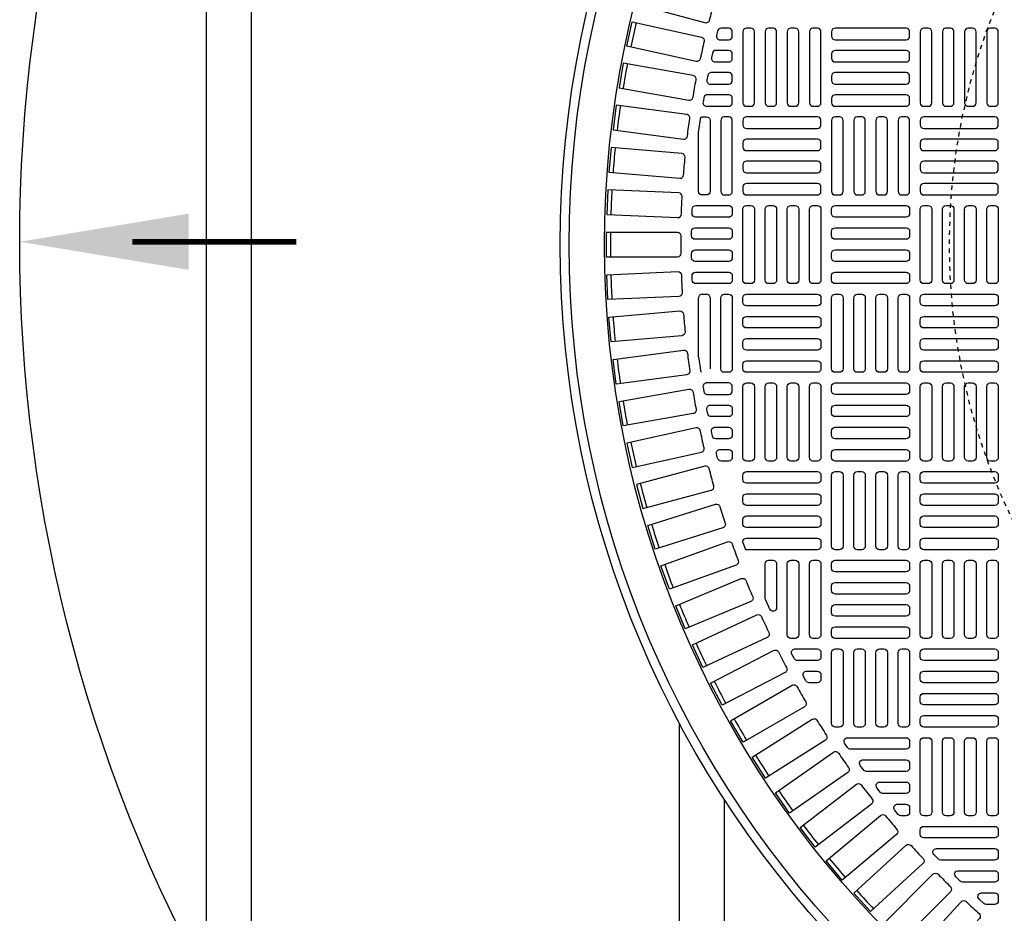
# Model space of a CAD drawing. Extents: x -169 to 6736, y -208 to 3022.
# Tile 417 of 656: x 1490 to 1512, y 1302 to 1322. Entities that reach past the tile are written whole.
import ezdxf

# ---------------------------------------------------------------- set-up
doc = ezdxf.new("R2010")
doc.units = 0
doc.header["$MEASUREMENT"] = 0
doc.linetypes.add('HIDDEN2', pattern=[0.28125, 0.1875, -0.09375])
doc.layers.get('DEFPOINTS').update_dxf_attribs({"linetype": 'CONTINUOUS'})
for name, color, linetype in [('TANK-MANHOLE-COVER-40', 2, 'CONTINUOUS'), ('TANK-MANHOLE-COVER-HATCH-40', 252, 'CONTINUOUS'), ('TANK-SLOPE', 3, 'CONTINUOUS'), ('TANK-UST-RIB', 7, 'CONTINUOUS')]:
    doc.layers.add(name, color=color, linetype=linetype)

msp = doc.modelspace()

# ---------------------------------------------------------------- linework, layer by layer
at = {"layer": 'DEFPOINTS', "color": 8, "linetype": 'HIDDEN2', "ltscale": 0.125}
msp.add_circle((1524.86566, 1317.01762), 14, dxfattribs=at)
msp.add_circle((1524.86566, 1317.01762), 14, dxfattribs=at)
msp.add_circle((1524.86566, 1317.01762), 14, dxfattribs=at)
msp.add_circle((1524.86566, 1317.01762), 14, dxfattribs=at)
at = {"layer": 'TANK-MANHOLE-COVER-40', "color": 4, "linetype": 'Continuous'}
msp.add_circle((1524.86489, 1317.01762), 22.63902, dxfattribs=at)
at = {"layer": 'TANK-MANHOLE-COVER-40', "color": 1, "linetype": 'Continuous'}
msp.add_circle((1524.86489, 1317.01762), 22.44094, dxfattribs=at)
at = {"layer": 'TANK-MANHOLE-COVER-40', "color": 2, "linetype": 'Continuous'}
msp.add_circle((1524.86489, 1317.01762), 21.65354, dxfattribs=at)
at = {"layer": 'TANK-MANHOLE-COVER-HATCH-40', "linetype": 'Continuous'}
for p, q in [((1505.29796, 1314.53013), (1505.34422, 1314.18999)), ((1506.28222, 1310.40427), (1506.33807, 1310.24937))]:
    msp.add_line(p, q, dxfattribs=at)
for points in [[(1505.53459, 1321.99417, -0.41709369), (1505.43795, 1321.93774), (1503.91588, 1322.34558), (1504.05853, 1322.87798), (1505.58061, 1322.47014, -0.41709369), (1505.63608, 1322.37296, 0.00491171), (1505.53459, 1321.99417)], [(1505.33591, 1321.14626, -0.41709369), (1505.24183, 1321.08567), (1503.70341, 1321.42673), (1503.82271, 1321.96485), (1505.36113, 1321.62379, -0.41709369), (1505.42079, 1321.52912, 0.00491171), (1505.33591, 1321.14626)], [(1505.17441, 1320.29049, -0.00491171), (1505.24251, 1320.67668, 0.41709369), (1505.17877, 1320.76866), (1503.62694, 1321.04229), (1503.53123, 1320.49948), (1505.08306, 1320.22585, 0.41709369), (1505.17441, 1320.29049)], [(1505.05039, 1319.42848, -0.00491171), (1505.10158, 1319.81728, 0.41709369), (1505.03389, 1319.90639), (1503.4716, 1320.11207), (1503.39966, 1319.56561), (1504.96195, 1319.35993, 0.41709369), (1505.05039, 1319.42848)], [(1504.96409, 1318.56189, -0.00491171), (1504.99827, 1318.95255, 0.41709369), (1504.92676, 1319.03863), (1503.35699, 1319.17597), (1503.30895, 1318.62688), (1504.87872, 1318.48954, 0.41709369), (1504.96409, 1318.56189)], [(1504.90523, 1316.82155, -0.41709369), (1504.82649, 1316.74203), (1503.25072, 1316.74203), (1503.25072, 1317.29321), (1504.82649, 1317.29321, -0.41709369), (1504.90523, 1317.2137, 0.00491171), (1504.90523, 1316.82155)], [(1504.96409, 1315.47336, 0.00491171), (1504.99827, 1315.08269, -0.41709369), (1504.92676, 1314.99662), (1503.35699, 1314.85928), (1503.30895, 1315.40837), (1504.87872, 1315.5457, -0.41709369), (1504.96409, 1315.47336)], [(1505.05039, 1314.60676, 0.00491171), (1505.10158, 1314.21797, -0.41709369), (1505.03389, 1314.12885), (1503.4716, 1313.92318), (1503.39966, 1314.46964), (1504.96195, 1314.67532, -0.41709369), (1505.05039, 1314.60676)], [(1505.17441, 1313.74476, 0.00491171), (1505.24251, 1313.35857, -0.41709369), (1505.17877, 1313.26659), (1503.62694, 1312.99296), (1503.53123, 1313.53577), (1505.08306, 1313.8094, -0.41709369), (1505.17441, 1313.74476)], [(1505.33591, 1312.88899, 0.41709369), (1505.24183, 1312.94958), (1503.70341, 1312.60852), (1503.82271, 1312.0704), (1505.36113, 1312.41146, 0.41709369), (1505.42079, 1312.50613, -0.00491171), (1505.33591, 1312.88899)], [(1505.53459, 1312.04108, 0.41709369), (1505.43795, 1312.0975), (1503.91588, 1311.68966), (1504.05853, 1311.15726), (1505.58061, 1311.5651, 0.41709369), (1505.63608, 1311.66229, -0.00491171), (1505.53459, 1312.04108)], [(1505.77006, 1311.20264, 0.00491171), (1505.88798, 1310.82863, -0.41709369), (1505.8368, 1310.72912), (1504.33396, 1310.25528), (1504.16822, 1310.78095), (1505.67106, 1311.2548, -0.41709369), (1505.77006, 1311.20264)], [(1506.04188, 1310.37527, 0.00491171), (1506.176, 1310.00676, -0.41709369), (1506.12921, 1309.90512), (1504.64847, 1309.36617), (1504.45996, 1309.88411), (1505.9407, 1310.42306, -0.41709369), (1506.04188, 1310.37527)], [(1506.28222, 1310.40427), (1506.28222, 1310.42314, -0.41421356), (1506.36096, 1310.50188), (1507.93576, 1310.50188, -0.41421356), (1508.0145, 1310.42314), (1508.0145, 1310.32471, -0.41421356), (1507.93576, 1310.24597), (1506.36096, 1310.24597, -0.07385003), (1506.33807, 1310.24937, -0.07385003)], [(1506.77434, 1309.15733), (1506.77434, 1309.93101), (1506.77434, 1309.93101, -0.41421356), (1506.85308, 1310.00975), (1506.95151, 1310.00975), (1506.95151, 1310.00975, -0.41421356), (1507.03025, 1309.93101), (1507.03025, 1308.95721, -0.80700564), (1506.87979, 1308.9247), (1506.78137, 1309.14183, -0.10680341), (1506.77434, 1309.17434)], [(1506.34953, 1309.56054, 0.00491171), (1506.4996, 1309.19824, -0.41709369), (1506.45729, 1309.09465), (1505.00147, 1308.49163), (1504.79054, 1309.00085), (1506.24636, 1309.60387, -0.41709369), (1506.34953, 1309.56054)], [(1506.69243, 1308.76001, 0.00491171), (1506.85816, 1308.4046, -0.41709369), (1506.8204, 1308.29926), (1505.39227, 1307.63331), (1505.15933, 1308.13285), (1506.58746, 1308.7988, -0.41709369), (1506.69243, 1308.76001)], [(1507.06991, 1307.9752, 0.00491171), (1507.25099, 1307.62735, -0.41709369), (1507.21787, 1307.52047), (1505.82014, 1306.79286), (1505.56563, 1307.28176), (1506.96336, 1308.00937, -0.41709369), (1507.06991, 1307.9752)], [(1507.48128, 1307.2076, 0.00491171), (1507.67735, 1306.86798, -0.41709369), (1507.64892, 1306.75975), (1506.28427, 1305.97187), (1506.00868, 1306.44921), (1507.37333, 1307.23709, -0.41709369), (1507.48128, 1307.2076)], [(1507.92573, 1306.45867, 0.00491171), (1508.13643, 1306.12793, -0.41709369), (1508.11275, 1306.01857), (1506.78376, 1305.17191), (1506.48761, 1305.63677), (1507.8166, 1306.48343, -0.41709369), (1507.92573, 1306.45867)], [(1508.40243, 1305.72985, 0.00491171), (1508.62736, 1305.40861, -0.41709369), (1508.60847, 1305.29832), (1507.31767, 1304.39449), (1507.00153, 1304.84599), (1508.29232, 1305.74982, -0.41709369), (1508.40243, 1305.72985)], [(1509.44887, 1304.338, 0.00491171), (1509.70094, 1304.03759, -0.41709369), (1509.69173, 1303.92607), (1508.48462, 1302.91319), (1508.13033, 1303.33542), (1509.33744, 1304.3483, -0.41709369), (1509.44887, 1304.338)], [(1510.61263, 1303.04266, 0.00491171), (1510.88993, 1302.76536, -0.41709369), (1510.89048, 1302.65346), (1509.77624, 1301.53922), (1509.38649, 1301.92897), (1510.50073, 1303.04321, -0.41709369), (1510.61263, 1303.04266)]]:
    msp.add_lwpolyline(points, format="xyb", dxfattribs=at)
for points in [[(1505.77206, 1321.56487), (1505.96726, 1321.56487), (1505.96726, 1321.56487, 0.41421356), (1506.046, 1321.64361), (1506.046, 1321.74203), (1506.046, 1321.74203, 0.41421356), (1505.96726, 1321.82077), (1505.79607, 1321.82077, 0.34573684), (1505.71958, 1321.7607), (1505.69556, 1321.66227, 0.48617467)], [(1505.65949, 1321.07274), (1505.96726, 1321.07274), (1505.96726, 1321.07274, 0.41421356), (1506.046, 1321.15148), (1506.046, 1321.24991), (1506.046, 1321.24991, 0.41421356), (1505.96726, 1321.32865), (1505.68085, 1321.32865, 0.35291937), (1505.6039, 1321.26661), (1505.58254, 1321.16818, 0.47828469)], [(1505.96726, 1320.58062, 0.41421356), (1506.046, 1320.65936), (1506.046, 1320.75778), (1506.046, 1320.75778, 0.41421356), (1505.96726, 1320.83652), (1505.57887, 1320.83652, 0.36009445), (1505.50152, 1320.77252), (1505.48277, 1320.67409, 0.47048611), (1505.56012, 1320.58062)], [(1505.47374, 1320.08849), (1505.96726, 1320.08849, 0.41421356), (1506.046, 1320.16723), (1506.046, 1320.26566), (1506.046, 1320.26566, 0.41421356), (1505.96726, 1320.3444), (1505.48991, 1320.3444, 0.36726762), (1505.41222, 1320.27843), (1505.39604, 1320.18, 0.46277143)], [(1505.34422, 1319.84526, -0.10672862), (1505.3767, 1319.85227), (1505.3767, 1319.85227), (1505.47513, 1319.85227, -0.41421356), (1505.55387, 1319.77353), (1505.55387, 1319.77353), (1505.55387, 1318.19873, -0.41421356), (1505.47513, 1318.11999), (1505.47513, 1318.11999), (1505.3767, 1318.11999, -0.41421356), (1505.29796, 1318.19873), (1505.29796, 1318.19873), (1505.29796, 1319.50512)], [(1505.96726, 1318.11999, 0.41421356), (1506.046, 1318.19873), (1506.046, 1319.77353, 0.41421356), (1505.96726, 1319.85227), (1505.86883, 1319.85227, 0.41421356), (1505.79009, 1319.77353), (1505.79009, 1318.19873, 0.41421356), (1505.86883, 1318.11999)], [(1503.28331, 1318.23575), (1503.25927, 1317.68509), (1504.83354, 1317.61636, 0.41709369), (1504.91567, 1317.69236, -0.00491171), (1504.93278, 1318.08414, 0.41709369), (1504.85758, 1318.16702)], [(1505.97881, 1317.88291), (1505.98262, 1317.88225), (1505.98639, 1317.88141), (1505.99011, 1317.88038), (1505.99378, 1317.87916), (1505.99739, 1317.87777), (1506.00092, 1317.87621), (1506.00437, 1317.87447), (1506.00774, 1317.87256), (1506.011, 1317.8705), (1506.01416, 1317.86827), (1506.01721, 1317.86589), (1506.02013, 1317.86337), (1506.02293, 1317.8607), (1506.0256, 1317.8579), (1506.02812, 1317.85498), (1506.0305, 1317.85193), (1506.03273, 1317.84877), (1506.03479, 1317.84551), (1506.0367, 1317.84214), (1506.03844, 1317.83869), (1506.04, 1317.83516), (1506.04139, 1317.83155), (1506.04261, 1317.82788), (1506.04364, 1317.82416), (1506.04448, 1317.82039), (1506.04514, 1317.81658), (1506.04562, 1317.81274), (1506.0459, 1317.80889), (1506.046, 1317.80503), (1506.046, 1317.7066), (1506.0459, 1317.70274), (1506.04562, 1317.69888), (1506.04514, 1317.69505), (1506.04448, 1317.69124), (1506.04364, 1317.68747), (1506.04261, 1317.68374), (1506.04139, 1317.68007), (1506.04, 1317.67647), (1506.03844, 1317.67293), (1506.0367, 1317.66948), (1506.03479, 1317.66612), (1506.03273, 1317.66285), (1506.0305, 1317.6597), (1506.02812, 1317.65665), (1506.0256, 1317.65372), (1506.02293, 1317.65092), (1506.02013, 1317.64826), (1506.01721, 1317.64573), (1506.01416, 1317.64336), (1506.011, 1317.64113), (1506.00774, 1317.63906), (1506.00437, 1317.63716), (1506.00092, 1317.63542), (1505.99739, 1317.63385), (1505.99378, 1317.63246), (1505.99011, 1317.63125), (1505.98639, 1317.63022), (1505.98262, 1317.62937), (1505.97881, 1317.62871), (1505.97497, 1317.62824), (1505.97112, 1317.62796), (1505.96726, 1317.62786), (1505.23167, 1317.62786, -0.42522092), (1505.15299, 1317.70955), (1505.15667, 1317.80797, -0.40329122), (1505.23536, 1317.88377), (1505.96726, 1317.88377), (1505.97112, 1317.88367), (1505.97497, 1317.88339)], [(1505.21943, 1317.13573, -0.41977873), (1505.1407, 1317.21597), (1505.14257, 1317.31439, -0.40867021), (1505.22129, 1317.39164), (1505.96726, 1317.39164), (1505.96726, 1317.39164, -0.41421356), (1506.046, 1317.3129), (1506.046, 1317.21447), (1506.046, 1317.21447, -0.41421356), (1505.96726, 1317.13573)], [(1505.22057, 1316.89951), (1505.96726, 1316.89951, -0.41421356), (1506.046, 1316.82077), (1506.046, 1316.72235, -0.41421356), (1505.96726, 1316.64361), (1505.22179, 1316.64361, -0.41056424), (1505.14306, 1316.72137), (1505.14183, 1316.81979, -0.20053403), (1505.16454, 1316.8761, -0.20053403)], [(1503.28331, 1315.7995), (1503.25927, 1316.35016), (1504.83354, 1316.41889, -0.41709369), (1504.91567, 1316.34289, 0.00491171), (1504.93278, 1315.95111, -0.41709369), (1504.85758, 1315.86823)], [(1505.23167, 1316.40739), (1505.96726, 1316.40739, -0.41421356), (1506.046, 1316.32865), (1506.046, 1316.23022, -0.41421356), (1505.96726, 1316.15148), (1505.23536, 1316.15148, -0.40329122), (1505.15667, 1316.22728), (1505.15299, 1316.3257, -0.20378141), (1505.17496, 1316.38327, -0.20378141)], [(1505.96726, 1315.91526, -0.41421356), (1506.046, 1315.83652), (1506.046, 1314.26172, -0.41421356), (1505.96726, 1314.18298), (1505.86883, 1314.18298, -0.41421356), (1505.79009, 1314.26172), (1505.79009, 1315.83652, -0.41421356), (1505.86883, 1315.91526)], [(1506.046, 1313.76959), (1506.046, 1313.76959), (1506.046, 1313.86802, 0.41421356), (1505.96726, 1313.94676), (1505.47374, 1313.94676, 0.46277143), (1505.39604, 1313.85525), (1505.41222, 1313.75682, 0.36726762), (1505.48991, 1313.69085), (1505.96726, 1313.69085, 0.41421356)], [(1505.96726, 1313.19873), (1505.57887, 1313.19873, -0.36009445), (1505.50152, 1313.26273), (1505.48277, 1313.36116, -0.47048611), (1505.56012, 1313.45463), (1505.96726, 1313.45463, -0.41421356), (1506.046, 1313.37589), (1506.046, 1313.27747), (1506.046, 1313.27747, -0.41421356)], [(1505.96726, 1312.7066), (1505.68085, 1312.7066, -0.35291937), (1505.6039, 1312.76864), (1505.58254, 1312.86707, -0.47828469), (1505.65949, 1312.96251), (1505.96726, 1312.96251), (1505.96726, 1312.96251, -0.41421356), (1506.046, 1312.88377), (1506.046, 1312.78534), (1506.046, 1312.78534, -0.41421356)], [(1505.96726, 1312.21447), (1505.79607, 1312.21447, -0.34573684), (1505.71958, 1312.27455), (1505.69556, 1312.37298, -0.48617467), (1505.77206, 1312.47038), (1505.96726, 1312.47038), (1505.96726, 1312.47038, -0.41421356), (1506.046, 1312.39164), (1506.046, 1312.29321), (1506.046, 1312.29321, -0.41421356)], [(1506.28222, 1311.89951, -0.41421356), (1506.36096, 1311.97825), (1507.93576, 1311.97825, -0.41421356), (1508.0145, 1311.89951), (1508.0145, 1311.80109, -0.41421356), (1507.93576, 1311.72235), (1506.36096, 1311.72235, -0.41421356), (1506.28222, 1311.80109)], [(1506.28222, 1311.40739, -0.41421356), (1506.36096, 1311.48613), (1507.93576, 1311.48613, -0.41421356), (1508.0145, 1311.40739), (1508.0145, 1311.30896, -0.41421356), (1507.93576, 1311.23022), (1506.36096, 1311.23022, -0.41421356), (1506.28222, 1311.30896)], [(1506.28222, 1310.91526, -0.41421356), (1506.36096, 1310.994), (1507.93576, 1310.994, -0.41421356), (1508.0145, 1310.91526), (1508.0145, 1310.81684, -0.41421356), (1507.93576, 1310.7381), (1506.36096, 1310.7381, -0.41421356), (1506.28222, 1310.81684)], [(1507.44363, 1310.00975, -0.41421356), (1507.52237, 1309.93101), (1507.52237, 1308.35621, -0.41421356), (1507.44363, 1308.27747), (1507.34521, 1308.27747, -0.41421356), (1507.26647, 1308.35621), (1507.26647, 1309.93101, -0.41421356), (1507.34521, 1310.00975)], [(1507.93576, 1310.00975, -0.41421356), (1508.0145, 1309.93101), (1508.0145, 1308.35621, -0.41421356), (1507.93576, 1308.27747), (1507.83733, 1308.27747, -0.41421356), (1507.75859, 1308.35621), (1507.75859, 1309.93101, -0.41421356), (1507.83733, 1310.00975)], [(1507.93576, 1307.78534), (1507.49459, 1307.78534, -0.26794919), (1507.4264, 1307.82471), (1507.36957, 1307.92314, -0.57735027), (1507.43776, 1308.04125), (1507.93576, 1308.04125), (1507.93576, 1308.04125, -0.41421356), (1508.0145, 1307.96251), (1508.0145, 1307.86408), (1508.0145, 1307.86408, -0.41421356)], [(1507.93576, 1307.29321), (1507.75051, 1307.29321, -0.27209959), (1507.68172, 1307.33364), (1507.62691, 1307.43207, -0.57220395), (1507.6957, 1307.54912), (1507.93576, 1307.54912), (1507.93576, 1307.54912, -0.41421356), (1508.0145, 1307.47038), (1508.0145, 1307.37195), (1508.0145, 1307.37195, -0.41421356)], [(1509.90426, 1305.81684), (1508.67103, 1305.81684, -0.24862232), (1508.60587, 1305.85137), (1508.5391, 1305.9498, -0.60176538), (1508.60426, 1306.07274), (1509.90426, 1306.07274), (1509.90426, 1306.07274, -0.41421356), (1509.983, 1305.994), (1509.983, 1305.89558), (1509.983, 1305.89558, -0.41421356)], [(1509.90426, 1305.32471), (1509.02026, 1305.32471, -0.24054885), (1508.95648, 1305.35728), (1508.88524, 1305.45571, -0.61218964), (1508.94902, 1305.58062), (1509.90426, 1305.58062), (1509.90426, 1305.58062, -0.41421356), (1509.983, 1305.50188), (1509.983, 1305.40345), (1509.983, 1305.40345, -0.41421356)], [(1509.90426, 1304.83258), (1509.39302, 1304.83258, -0.23232365), (1509.3307, 1304.86319), (1509.25468, 1304.96162, -0.62295027), (1509.31699, 1305.08849), (1509.90426, 1305.08849), (1509.90426, 1305.08849, -0.41421356), (1509.983, 1305.00975), (1509.983, 1304.91132), (1509.983, 1304.91132, -0.41421356)], [(1508.91009, 1305.023, 0.00491946), (1509.14919, 1304.71139, -0.41709369), (1509.13513, 1304.60038), (1507.88499, 1303.64111), (1507.54945, 1304.07839), (1508.80008, 1305.03804, -0.41710279)], [(1509.983, 1304.51762), (1509.983, 1304.4192), (1509.983, 1304.4192, -0.41421356), (1509.90426, 1304.34046), (1509.79104, 1304.34046, -0.2239262), (1509.73029, 1304.3691), (1509.64912, 1304.46753, -0.63408546), (1509.70986, 1304.59636), (1509.90426, 1304.59636), (1509.90426, 1304.59636, -0.41421356)], [(1511.87277, 1303.84833), (1510.29796, 1303.84833, -0.41421356), (1510.21922, 1303.92707), (1510.21922, 1304.0255, -0.41421356), (1510.29796, 1304.10424), (1511.87277, 1304.10424, -0.41421356), (1511.95151, 1304.0255), (1511.95151, 1303.92707, -0.41421356)], [(1510.27722, 1303.27669), (1509.11544, 1302.21211), (1508.74307, 1302.61849), (1509.90485, 1303.68306, -0.41709369), (1510.01662, 1303.67763, 0.00491171), (1510.28155, 1303.38851, -0.41709369)], [(1511.87277, 1303.35621), (1510.6715, 1303.35621, -0.20651443), (1510.61422, 1303.38092), (1510.52138, 1303.47934, -0.6576677), (1510.57866, 1303.61211), (1511.87277, 1303.61211), (1511.87277, 1303.61211, -0.41421356), (1511.95151, 1303.53337), (1511.95151, 1303.43495), (1511.95151, 1303.43495, -0.41421356)], [(1511.87277, 1302.86408), (1511.15936, 1302.86408, -0.19743793), (1511.104, 1302.88683), (1511.00445, 1302.98525, -0.67023271), (1511.05981, 1303.11999), (1511.87277, 1303.11999), (1511.87277, 1303.11999, -0.41421356), (1511.95151, 1303.04125), (1511.95151, 1302.94282), (1511.95151, 1302.94282, -0.41421356)], [(1511.53033, 1302.05758), (1510.46576, 1300.8958), (1510.05938, 1301.26817), (1511.12396, 1302.42995, -0.41709369), (1511.23578, 1302.43428, 0.00491171), (1511.5249, 1302.16935, -0.41709369)], [(1511.87277, 1302.37195), (1511.6836, 1302.37195, -0.1880618), (1511.6303, 1302.39274), (1511.52328, 1302.49116, -0.68341411), (1511.57658, 1302.62786), (1511.87277, 1302.62786), (1511.87277, 1302.62786, -0.41421356), (1511.95151, 1302.54912), (1511.95151, 1302.45069), (1511.95151, 1302.45069, -0.41421356)]]:
    msp.add_lwpolyline(points, format="xyb", close=True, dxfattribs=at)
at = {"layer": 'TANK-MANHOLE-COVER-HATCH-40', "linetype": 'Continuous', "flags": 128}
for points in [[(1506.45938, 1320.08849, 0.41421356), (1506.53812, 1320.16723), (1506.53812, 1321.74203, 0.41421356), (1506.45938, 1321.82077), (1506.36096, 1321.82077, 0.41421356), (1506.28222, 1321.74203), (1506.28222, 1320.16723, 0.41421356), (1506.36096, 1320.08849)], [(1506.95151, 1320.08849, 0.41421356), (1507.03025, 1320.16723), (1507.03025, 1321.74203, 0.41421356), (1506.95151, 1321.82077), (1506.85308, 1321.82077, 0.41421356), (1506.77434, 1321.74203), (1506.77434, 1320.16723, 0.41421356), (1506.85308, 1320.08849)], [(1507.44363, 1320.08849, 0.41421356), (1507.52237, 1320.16723), (1507.52237, 1321.74203, 0.41421356), (1507.44363, 1321.82077), (1507.34521, 1321.82077, 0.41421356), (1507.26647, 1321.74203), (1507.26647, 1320.16723, 0.41421356), (1507.34521, 1320.08849)], [(1507.93576, 1320.08849, 0.41421356), (1508.0145, 1320.16723), (1508.0145, 1321.74203, 0.41421356), (1507.93576, 1321.82077), (1507.83733, 1321.82077, 0.41421356), (1507.75859, 1321.74203), (1507.75859, 1320.16723, 0.41421356), (1507.83733, 1320.08849)], [(1509.983, 1321.74203, 0.41421356), (1509.90426, 1321.82077), (1508.32946, 1321.82077, 0.41421356), (1508.25072, 1321.74203), (1508.25072, 1321.64361, 0.41421356), (1508.32946, 1321.56487), (1509.90426, 1321.56487, 0.41421356), (1509.983, 1321.64361)], [(1510.39639, 1320.08849, 0.41421356), (1510.47513, 1320.16723), (1510.47513, 1321.74203, 0.41421356), (1510.39639, 1321.82077), (1510.29796, 1321.82077, 0.41421356), (1510.21922, 1321.74203), (1510.21922, 1320.16723, 0.41421356), (1510.29796, 1320.08849)], [(1510.88852, 1320.08849, 0.41421356), (1510.96726, 1320.16723), (1510.96726, 1321.74203, 0.41421356), (1510.88852, 1321.82077), (1510.79009, 1321.82077, 0.41421356), (1510.71135, 1321.74203), (1510.71135, 1320.16723, 0.41421356), (1510.79009, 1320.08849)], [(1511.38064, 1320.08849, 0.41421356), (1511.45938, 1320.16723), (1511.45938, 1321.74203, 0.41421356), (1511.38064, 1321.82077), (1511.28222, 1321.82077, 0.41421356), (1511.20348, 1321.74203), (1511.20348, 1320.16723, 0.41421356), (1511.28222, 1320.08849)], [(1511.87277, 1320.08849, 0.41421356), (1511.95151, 1320.16723), (1511.95151, 1321.74203, 0.41421356), (1511.87277, 1321.82077), (1511.77434, 1321.82077, 0.41421356), (1511.6956, 1321.74203), (1511.6956, 1320.16723, 0.41421356), (1511.77434, 1320.08849)], [(1509.983, 1321.24991, 0.41421356), (1509.90426, 1321.32865), (1508.32946, 1321.32865, 0.41421356), (1508.25072, 1321.24991), (1508.25072, 1321.15148, 0.41421356), (1508.32946, 1321.07274), (1509.90426, 1321.07274, 0.41421356), (1509.983, 1321.15148)], [(1509.983, 1320.75778, 0.41421356), (1509.90426, 1320.83652), (1508.32946, 1320.83652, 0.41421356), (1508.25072, 1320.75778), (1508.25072, 1320.65936, 0.41421356), (1508.32946, 1320.58062), (1509.90426, 1320.58062, 0.41421356), (1509.983, 1320.65936)], [(1509.983, 1320.26566, 0.41421356), (1509.90426, 1320.3444), (1508.32946, 1320.3444, 0.41421356), (1508.25072, 1320.26566), (1508.25072, 1320.16723, 0.41421356), (1508.32946, 1320.08849), (1509.90426, 1320.08849, 0.41421356), (1509.983, 1320.16723)], [(1506.28222, 1319.6751, 0.41421356), (1506.36096, 1319.59636), (1507.93576, 1319.59636, 0.41421356), (1508.0145, 1319.6751), (1508.0145, 1319.77353, 0.41421356), (1507.93576, 1319.85227), (1506.36096, 1319.85227, 0.41421356), (1506.28222, 1319.77353)], [(1508.42789, 1318.11999, 0.41421356), (1508.50663, 1318.19873), (1508.50663, 1319.77353, 0.41421356), (1508.42789, 1319.85227), (1508.32946, 1319.85227, 0.41421356), (1508.25072, 1319.77353), (1508.25072, 1318.19873, 0.41421356), (1508.32946, 1318.11999)], [(1508.92001, 1318.11999, 0.41421356), (1508.99875, 1318.19873), (1508.99875, 1319.77353, 0.41421356), (1508.92001, 1319.85227), (1508.82159, 1319.85227, 0.41421356), (1508.74285, 1319.77353), (1508.74285, 1318.19873, 0.41421356), (1508.82159, 1318.11999)], [(1509.41214, 1318.11999, 0.41421356), (1509.49088, 1318.19873), (1509.49088, 1319.77353, 0.41421356), (1509.41214, 1319.85227), (1509.31371, 1319.85227, 0.41421356), (1509.23497, 1319.77353), (1509.23497, 1318.19873, 0.41421356), (1509.31371, 1318.11999)], [(1509.90426, 1318.11999, 0.41421356), (1509.983, 1318.19873), (1509.983, 1319.77353, 0.41421356), (1509.90426, 1319.85227), (1509.80584, 1319.85227, 0.41421356), (1509.7271, 1319.77353), (1509.7271, 1318.19873, 0.41421356), (1509.80584, 1318.11999)], [(1510.21922, 1319.6751, 0.41421356), (1510.29796, 1319.59636), (1511.87277, 1319.59636, 0.41421356), (1511.95151, 1319.6751), (1511.95151, 1319.77353, 0.41421356), (1511.87277, 1319.85227), (1510.29796, 1319.85227, 0.41421356), (1510.21922, 1319.77353)], [(1506.28222, 1319.18298, 0.41421356), (1506.36096, 1319.10424), (1507.93576, 1319.10424, 0.41421356), (1508.0145, 1319.18298), (1508.0145, 1319.2814, 0.41421356), (1507.93576, 1319.36014), (1506.36096, 1319.36014, 0.41421356), (1506.28222, 1319.2814)], [(1510.21922, 1319.18298, 0.41421356), (1510.29796, 1319.10424), (1511.87277, 1319.10424, 0.41421356), (1511.95151, 1319.18298), (1511.95151, 1319.2814, 0.41421356), (1511.87277, 1319.36014), (1510.29796, 1319.36014, 0.41421356), (1510.21922, 1319.2814)], [(1506.28222, 1318.69085, 0.41421356), (1506.36096, 1318.61211), (1507.93576, 1318.61211, 0.41421356), (1508.0145, 1318.69085), (1508.0145, 1318.78928, 0.41421356), (1507.93576, 1318.86802), (1506.36096, 1318.86802, 0.41421356), (1506.28222, 1318.78928)], [(1510.21922, 1318.69085, 0.41421356), (1510.29796, 1318.61211), (1511.87277, 1318.61211, 0.41421356), (1511.95151, 1318.69085), (1511.95151, 1318.78928, 0.41421356), (1511.87277, 1318.86802), (1510.29796, 1318.86802, 0.41421356), (1510.21922, 1318.78928)], [(1506.28222, 1318.19873, 0.41421356), (1506.36096, 1318.11999), (1507.93576, 1318.11999, 0.41421356), (1508.0145, 1318.19873), (1508.0145, 1318.29715, 0.41421356), (1507.93576, 1318.37589), (1506.36096, 1318.37589, 0.41421356), (1506.28222, 1318.29715)], [(1510.21922, 1318.19873, 0.41421356), (1510.29796, 1318.11999), (1511.87277, 1318.11999, 0.41421356), (1511.95151, 1318.19873), (1511.95151, 1318.29715, 0.41421356), (1511.87277, 1318.37589), (1510.29796, 1318.37589, 0.41421356), (1510.21922, 1318.29715)], [(1506.45938, 1317.88377, -0.41421356), (1506.53812, 1317.80503), (1506.53812, 1316.23022, -0.41421356), (1506.45938, 1316.15148), (1506.36096, 1316.15148, -0.41421356), (1506.28222, 1316.23022), (1506.28222, 1317.80503, -0.41421356), (1506.36096, 1317.88377)], [(1506.95151, 1317.88377, -0.41421356), (1507.03025, 1317.80503), (1507.03025, 1316.23022, -0.41421356), (1506.95151, 1316.15148), (1506.85308, 1316.15148, -0.41421356), (1506.77434, 1316.23022), (1506.77434, 1317.80503, -0.41421356), (1506.85308, 1317.88377)], [(1507.44363, 1317.88377, -0.41421356), (1507.52237, 1317.80503), (1507.52237, 1316.23022, -0.41421356), (1507.44363, 1316.15148), (1507.34521, 1316.15148, -0.41421356), (1507.26647, 1316.23022), (1507.26647, 1317.80503, -0.41421356), (1507.34521, 1317.88377)], [(1507.93576, 1317.88377, -0.41421356), (1508.0145, 1317.80503), (1508.0145, 1316.23022, -0.41421356), (1507.93576, 1316.15148), (1507.83733, 1316.15148, -0.41421356), (1507.75859, 1316.23022), (1507.75859, 1317.80503, -0.41421356), (1507.83733, 1317.88377)], [(1509.983, 1317.7066, -0.41421356), (1509.90426, 1317.62786), (1508.32946, 1317.62786, -0.41421356), (1508.25072, 1317.7066), (1508.25072, 1317.80503, -0.41421356), (1508.32946, 1317.88377), (1509.90426, 1317.88377, -0.41421356), (1509.983, 1317.80503)], [(1510.39639, 1317.88377, -0.41421356), (1510.47513, 1317.80503), (1510.47513, 1316.23022, -0.41421356), (1510.39639, 1316.15148), (1510.29796, 1316.15148, -0.41421356), (1510.21922, 1316.23022), (1510.21922, 1317.80503, -0.41421356), (1510.29796, 1317.88377)], [(1510.88852, 1317.88377, -0.41421356), (1510.96726, 1317.80503), (1510.96726, 1316.23022, -0.41421356), (1510.88852, 1316.15148), (1510.79009, 1316.15148, -0.41421356), (1510.71135, 1316.23022), (1510.71135, 1317.80503, -0.41421356), (1510.79009, 1317.88377)], [(1511.38064, 1317.88377, -0.41421356), (1511.45938, 1317.80503), (1511.45938, 1316.23022, -0.41421356), (1511.38064, 1316.15148), (1511.28222, 1316.15148, -0.41421356), (1511.20348, 1316.23022), (1511.20348, 1317.80503, -0.41421356), (1511.28222, 1317.88377)], [(1511.87277, 1317.88377, -0.41421356), (1511.95151, 1317.80503), (1511.95151, 1316.23022, -0.41421356), (1511.87277, 1316.15148), (1511.77434, 1316.15148, -0.41421356), (1511.6956, 1316.23022), (1511.6956, 1317.80503, -0.41421356), (1511.77434, 1317.88377)], [(1509.983, 1317.21447, -0.41421356), (1509.90426, 1317.13573), (1508.32946, 1317.13573, -0.41421356), (1508.25072, 1317.21447), (1508.25072, 1317.3129, -0.41421356), (1508.32946, 1317.39164), (1509.90426, 1317.39164, -0.41421356), (1509.983, 1317.3129)], [(1509.983, 1316.72235, -0.41421356), (1509.90426, 1316.64361), (1508.32946, 1316.64361, -0.41421356), (1508.25072, 1316.72235), (1508.25072, 1316.82077, -0.41421356), (1508.32946, 1316.89951), (1509.90426, 1316.89951, -0.41421356), (1509.983, 1316.82077)], [(1509.983, 1316.23022, -0.41421356), (1509.90426, 1316.15148), (1508.32946, 1316.15148, -0.41421356), (1508.25072, 1316.23022), (1508.25072, 1316.32865, -0.41421356), (1508.32946, 1316.40739), (1509.90426, 1316.40739, -0.41421356), (1509.983, 1316.32865)], [(1506.28222, 1315.83652, -0.41421356), (1506.36096, 1315.91526), (1507.93576, 1315.91526, -0.41421356), (1508.0145, 1315.83652), (1508.0145, 1315.7381, -0.41421356), (1507.93576, 1315.65936), (1506.36096, 1315.65936, -0.41421356), (1506.28222, 1315.7381)], [(1508.42789, 1315.91526, -0.41421356), (1508.50663, 1315.83652), (1508.50663, 1314.26172, -0.41421356), (1508.42789, 1314.18298), (1508.32946, 1314.18298, -0.41421356), (1508.25072, 1314.26172), (1508.25072, 1315.83652, -0.41421356), (1508.32946, 1315.91526)], [(1508.92001, 1315.91526, -0.41421356), (1508.99875, 1315.83652), (1508.99875, 1314.26172, -0.41421356), (1508.92001, 1314.18298), (1508.82159, 1314.18298, -0.41421356), (1508.74285, 1314.26172), (1508.74285, 1315.83652, -0.41421356), (1508.82159, 1315.91526)], [(1509.41214, 1315.91526, -0.41421356), (1509.49088, 1315.83652), (1509.49088, 1314.26172, -0.41421356), (1509.41214, 1314.18298), (1509.31371, 1314.18298, -0.41421356), (1509.23497, 1314.26172), (1509.23497, 1315.83652, -0.41421356), (1509.31371, 1315.91526)], [(1509.90426, 1315.91526, -0.41421356), (1509.983, 1315.83652), (1509.983, 1314.26172, -0.41421356), (1509.90426, 1314.18298), (1509.80584, 1314.18298, -0.41421356), (1509.7271, 1314.26172), (1509.7271, 1315.83652, -0.41421356), (1509.80584, 1315.91526)], [(1510.21922, 1315.83652, -0.41421356), (1510.29796, 1315.91526), (1511.87277, 1315.91526, -0.41421356), (1511.95151, 1315.83652), (1511.95151, 1315.7381, -0.41421356), (1511.87277, 1315.65936), (1510.29796, 1315.65936, -0.41421356), (1510.21922, 1315.7381)], [(1506.28222, 1315.3444, -0.41421356), (1506.36096, 1315.42314), (1507.93576, 1315.42314, -0.41421356), (1508.0145, 1315.3444), (1508.0145, 1315.24597, -0.41421356), (1507.93576, 1315.16723), (1506.36096, 1315.16723, -0.41421356), (1506.28222, 1315.24597)], [(1510.21922, 1315.3444, -0.41421356), (1510.29796, 1315.42314), (1511.87277, 1315.42314, -0.41421356), (1511.95151, 1315.3444), (1511.95151, 1315.24597, -0.41421356), (1511.87277, 1315.16723), (1510.29796, 1315.16723, -0.41421356), (1510.21922, 1315.24597)], [(1506.28222, 1314.85227, -0.41421356), (1506.36096, 1314.93101), (1507.93576, 1314.93101, -0.41421356), (1508.0145, 1314.85227), (1508.0145, 1314.75384, -0.41421356), (1507.93576, 1314.6751), (1506.36096, 1314.6751, -0.41421356), (1506.28222, 1314.75384)], [(1510.21922, 1314.85227, -0.41421356), (1510.29796, 1314.93101), (1511.87277, 1314.93101, -0.41421356), (1511.95151, 1314.85227), (1511.95151, 1314.75384, -0.41421356), (1511.87277, 1314.6751), (1510.29796, 1314.6751, -0.41421356), (1510.21922, 1314.75384)], [(1506.28222, 1314.36014, -0.41421356), (1506.36096, 1314.43888), (1507.93576, 1314.43888, -0.41421356), (1508.0145, 1314.36014), (1508.0145, 1314.26172, -0.41421356), (1507.93576, 1314.18298), (1506.36096, 1314.18298, -0.41421356), (1506.28222, 1314.26172)], [(1510.21922, 1314.36014, -0.41421356), (1510.29796, 1314.43888), (1511.87277, 1314.43888, -0.41421356), (1511.95151, 1314.36014), (1511.95151, 1314.26172, -0.41421356), (1511.87277, 1314.18298), (1510.29796, 1314.18298, -0.41421356), (1510.21922, 1314.26172)], [(1506.45938, 1313.94676, -0.41421356), (1506.53812, 1313.86802), (1506.53812, 1312.29321, -0.41421356), (1506.45938, 1312.21447), (1506.36096, 1312.21447, -0.41421356), (1506.28222, 1312.29321), (1506.28222, 1313.86802, -0.41421356), (1506.36096, 1313.94676)], [(1506.95151, 1313.94676, -0.41421356), (1507.03025, 1313.86802), (1507.03025, 1312.29321, -0.41421356), (1506.95151, 1312.21447), (1506.85308, 1312.21447, -0.41421356), (1506.77434, 1312.29321), (1506.77434, 1313.86802, -0.41421356), (1506.85308, 1313.94676)], [(1507.44363, 1313.94676, -0.41421356), (1507.52237, 1313.86802), (1507.52237, 1312.29321, -0.41421356), (1507.44363, 1312.21447), (1507.34521, 1312.21447, -0.41421356), (1507.26647, 1312.29321), (1507.26647, 1313.86802, -0.41421356), (1507.34521, 1313.94676)], [(1507.93576, 1313.94676, -0.41421356), (1508.0145, 1313.86802), (1508.0145, 1312.29321, -0.41421356), (1507.93576, 1312.21447), (1507.83733, 1312.21447, -0.41421356), (1507.75859, 1312.29321), (1507.75859, 1313.86802, -0.41421356), (1507.83733, 1313.94676)], [(1509.983, 1313.76959, -0.41421356), (1509.90426, 1313.69085), (1508.32946, 1313.69085, -0.41421356), (1508.25072, 1313.76959), (1508.25072, 1313.86802, -0.41421356), (1508.32946, 1313.94676), (1509.90426, 1313.94676, -0.41421356), (1509.983, 1313.86802)], [(1510.39639, 1313.94676, -0.41421356), (1510.47513, 1313.86802), (1510.47513, 1312.29321, -0.41421356), (1510.39639, 1312.21447), (1510.29796, 1312.21447, -0.41421356), (1510.21922, 1312.29321), (1510.21922, 1313.86802, -0.41421356), (1510.29796, 1313.94676)], [(1510.88852, 1313.94676, -0.41421356), (1510.96726, 1313.86802), (1510.96726, 1312.29321, -0.41421356), (1510.88852, 1312.21447), (1510.79009, 1312.21447, -0.41421356), (1510.71135, 1312.29321), (1510.71135, 1313.86802, -0.41421356), (1510.79009, 1313.94676)], [(1511.38064, 1313.94676, -0.41421356), (1511.45938, 1313.86802), (1511.45938, 1312.29321, -0.41421356), (1511.38064, 1312.21447), (1511.28222, 1312.21447, -0.41421356), (1511.20348, 1312.29321), (1511.20348, 1313.86802, -0.41421356), (1511.28222, 1313.94676)], [(1511.87277, 1313.94676, -0.41421356), (1511.95151, 1313.86802), (1511.95151, 1312.29321, -0.41421356), (1511.87277, 1312.21447), (1511.77434, 1312.21447, -0.41421356), (1511.6956, 1312.29321), (1511.6956, 1313.86802, -0.41421356), (1511.77434, 1313.94676)], [(1509.983, 1313.27747, -0.41421356), (1509.90426, 1313.19873), (1508.32946, 1313.19873, -0.41421356), (1508.25072, 1313.27747), (1508.25072, 1313.37589, -0.41421356), (1508.32946, 1313.45463), (1509.90426, 1313.45463, -0.41421356), (1509.983, 1313.37589)], [(1509.983, 1312.78534, -0.41421356), (1509.90426, 1312.7066), (1508.32946, 1312.7066, -0.41421356), (1508.25072, 1312.78534), (1508.25072, 1312.88377, -0.41421356), (1508.32946, 1312.96251), (1509.90426, 1312.96251, -0.41421356), (1509.983, 1312.88377)], [(1509.983, 1312.29321, -0.41421356), (1509.90426, 1312.21447), (1508.32946, 1312.21447, -0.41421356), (1508.25072, 1312.29321), (1508.25072, 1312.39164, -0.41421356), (1508.32946, 1312.47038), (1509.90426, 1312.47038, -0.41421356), (1509.983, 1312.39164)], [(1508.42789, 1311.97825, -0.41421356), (1508.50663, 1311.89951), (1508.50663, 1310.32471, -0.41421356), (1508.42789, 1310.24597), (1508.32946, 1310.24597, -0.41421356), (1508.25072, 1310.32471), (1508.25072, 1311.89951, -0.41421356), (1508.32946, 1311.97825)], [(1508.92001, 1311.97825, -0.41421356), (1508.99875, 1311.89951), (1508.99875, 1310.32471, -0.41421356), (1508.92001, 1310.24597), (1508.82159, 1310.24597, -0.41421356), (1508.74285, 1310.32471), (1508.74285, 1311.89951, -0.41421356), (1508.82159, 1311.97825)], [(1509.41214, 1311.97825, -0.41421356), (1509.49088, 1311.89951), (1509.49088, 1310.32471, -0.41421356), (1509.41214, 1310.24597), (1509.31371, 1310.24597, -0.41421356), (1509.23497, 1310.32471), (1509.23497, 1311.89951, -0.41421356), (1509.31371, 1311.97825)], [(1509.90426, 1311.97825, -0.41421356), (1509.983, 1311.89951), (1509.983, 1310.32471, -0.41421356), (1509.90426, 1310.24597), (1509.80584, 1310.24597, -0.41421356), (1509.7271, 1310.32471), (1509.7271, 1311.89951, -0.41421356), (1509.80584, 1311.97825)], [(1510.21922, 1311.89951, -0.41421356), (1510.29796, 1311.97825), (1511.87277, 1311.97825, -0.41421356), (1511.95151, 1311.89951), (1511.95151, 1311.80109, -0.41421356), (1511.87277, 1311.72235), (1510.29796, 1311.72235, -0.41421356), (1510.21922, 1311.80109)], [(1510.21922, 1311.40739, -0.41421356), (1510.29796, 1311.48613), (1511.87277, 1311.48613, -0.41421356), (1511.95151, 1311.40739), (1511.95151, 1311.30896, -0.41421356), (1511.87277, 1311.23022), (1510.29796, 1311.23022, -0.41421356), (1510.21922, 1311.30896)], [(1510.21922, 1310.91526, -0.41421356), (1510.29796, 1310.994), (1511.87277, 1310.994, -0.41421356), (1511.95151, 1310.91526), (1511.95151, 1310.81684, -0.41421356), (1511.87277, 1310.7381), (1510.29796, 1310.7381, -0.41421356), (1510.21922, 1310.81684)], [(1510.21922, 1310.42314, -0.41421356), (1510.29796, 1310.50188), (1511.87277, 1310.50188, -0.41421356), (1511.95151, 1310.42314), (1511.95151, 1310.32471, -0.41421356), (1511.87277, 1310.24597), (1510.29796, 1310.24597, -0.41421356), (1510.21922, 1310.32471)], [(1509.983, 1309.83258, -0.41421356), (1509.90426, 1309.75384), (1508.32946, 1309.75384, -0.41421356), (1508.25072, 1309.83258), (1508.25072, 1309.93101, -0.41421356), (1508.32946, 1310.00975), (1509.90426, 1310.00975, -0.41421356), (1509.983, 1309.93101)], [(1510.39639, 1310.00975, -0.41421356), (1510.47513, 1309.93101), (1510.47513, 1308.35621, -0.41421356), (1510.39639, 1308.27747), (1510.29796, 1308.27747, -0.41421356), (1510.21922, 1308.35621), (1510.21922, 1309.93101, -0.41421356), (1510.29796, 1310.00975)], [(1510.88852, 1310.00975, -0.41421356), (1510.96726, 1309.93101), (1510.96726, 1308.35621, -0.41421356), (1510.88852, 1308.27747), (1510.79009, 1308.27747, -0.41421356), (1510.71135, 1308.35621), (1510.71135, 1309.93101, -0.41421356), (1510.79009, 1310.00975)], [(1511.38064, 1310.00975, -0.41421356), (1511.45938, 1309.93101), (1511.45938, 1308.35621, -0.41421356), (1511.38064, 1308.27747), (1511.28222, 1308.27747, -0.41421356), (1511.20348, 1308.35621), (1511.20348, 1309.93101, -0.41421356), (1511.28222, 1310.00975)], [(1511.87277, 1310.00975, -0.41421356), (1511.95151, 1309.93101), (1511.95151, 1308.35621, -0.41421356), (1511.87277, 1308.27747), (1511.77434, 1308.27747, -0.41421356), (1511.6956, 1308.35621), (1511.6956, 1309.93101, -0.41421356), (1511.77434, 1310.00975)], [(1509.983, 1309.34046, -0.41421356), (1509.90426, 1309.26172), (1508.32946, 1309.26172, -0.41421356), (1508.25072, 1309.34046), (1508.25072, 1309.43888, -0.41421356), (1508.32946, 1309.51762), (1509.90426, 1309.51762, -0.41421356), (1509.983, 1309.43888)], [(1509.983, 1308.84833, -0.41421356), (1509.90426, 1308.76959), (1508.32946, 1308.76959, -0.41421356), (1508.25072, 1308.84833), (1508.25072, 1308.94676, -0.41421356), (1508.32946, 1309.0255), (1509.90426, 1309.0255, -0.41421356), (1509.983, 1308.94676)], [(1509.983, 1308.35621, -0.41421356), (1509.90426, 1308.27747), (1508.32946, 1308.27747, -0.41421356), (1508.25072, 1308.35621), (1508.25072, 1308.45463, -0.41421356), (1508.32946, 1308.53337), (1509.90426, 1308.53337, -0.41421356), (1509.983, 1308.45463)], [(1508.42789, 1308.04125, -0.41421356), (1508.50663, 1307.96251), (1508.50663, 1306.3877, -0.41421356), (1508.42789, 1306.30896), (1508.32946, 1306.30896, -0.41421356), (1508.25072, 1306.3877), (1508.25072, 1307.96251, -0.41421356), (1508.32946, 1308.04125)], [(1508.92001, 1308.04125, -0.41421356), (1508.99875, 1307.96251), (1508.99875, 1306.3877, -0.41421356), (1508.92001, 1306.30896), (1508.82159, 1306.30896, -0.41421356), (1508.74285, 1306.3877), (1508.74285, 1307.96251, -0.41421356), (1508.82159, 1308.04125)], [(1509.41214, 1308.04125, -0.41421356), (1509.49088, 1307.96251), (1509.49088, 1306.3877, -0.41421356), (1509.41214, 1306.30896), (1509.31371, 1306.30896, -0.41421356), (1509.23497, 1306.3877), (1509.23497, 1307.96251, -0.41421356), (1509.31371, 1308.04125)], [(1509.90426, 1308.04125, -0.41421356), (1509.983, 1307.96251), (1509.983, 1306.3877, -0.41421356), (1509.90426, 1306.30896), (1509.80584, 1306.30896, -0.41421356), (1509.7271, 1306.3877), (1509.7271, 1307.96251, -0.41421356), (1509.80584, 1308.04125)], [(1510.21922, 1307.96251, -0.41421356), (1510.29796, 1308.04125), (1511.87277, 1308.04125, -0.41421356), (1511.95151, 1307.96251), (1511.95151, 1307.86408, -0.41421356), (1511.87277, 1307.78534), (1510.29796, 1307.78534, -0.41421356), (1510.21922, 1307.86408)], [(1510.21922, 1307.47038, -0.41421356), (1510.29796, 1307.54912), (1511.87277, 1307.54912, -0.41421356), (1511.95151, 1307.47038), (1511.95151, 1307.37195, -0.41421356), (1511.87277, 1307.29321), (1510.29796, 1307.29321, -0.41421356), (1510.21922, 1307.37195)], [(1510.21922, 1306.97825, -0.41421356), (1510.29796, 1307.05699), (1511.87277, 1307.05699, -0.41421356), (1511.95151, 1306.97825), (1511.95151, 1306.87983, -0.41421356), (1511.87277, 1306.80109), (1510.29796, 1306.80109, -0.41421356), (1510.21922, 1306.87983)], [(1510.21922, 1306.48613, -0.41421356), (1510.29796, 1306.56487), (1511.87277, 1306.56487, -0.41421356), (1511.95151, 1306.48613), (1511.95151, 1306.3877, -0.41421356), (1511.87277, 1306.30896), (1510.29796, 1306.30896, -0.41421356), (1510.21922, 1306.3877)], [(1510.39639, 1306.07274, -0.41421356), (1510.47513, 1305.994), (1510.47513, 1304.4192, -0.41421356), (1510.39639, 1304.34046), (1510.29796, 1304.34046, -0.41421356), (1510.21922, 1304.4192), (1510.21922, 1305.994, -0.41421356), (1510.29796, 1306.07274)], [(1510.88852, 1306.07274, -0.41421356), (1510.96726, 1305.994), (1510.96726, 1304.4192, -0.41421356), (1510.88852, 1304.34046), (1510.79009, 1304.34046, -0.41421356), (1510.71135, 1304.4192), (1510.71135, 1305.994, -0.41421356), (1510.79009, 1306.07274)], [(1511.38064, 1306.07274, -0.41421356), (1511.45938, 1305.994), (1511.45938, 1304.4192, -0.41421356), (1511.38064, 1304.34046), (1511.28222, 1304.34046, -0.41421356), (1511.20348, 1304.4192), (1511.20348, 1305.994, -0.41421356), (1511.28222, 1306.07274)], [(1511.87277, 1306.07274, -0.41421356), (1511.95151, 1305.994), (1511.95151, 1304.4192, -0.41421356), (1511.87277, 1304.34046), (1511.77434, 1304.34046, -0.41421356), (1511.6956, 1304.4192), (1511.6956, 1305.994, -0.41421356), (1511.77434, 1306.07274)]]:
    msp.add_lwpolyline(points, format="xyb", close=True, dxfattribs=at)
at = {"layer": 'TANK-MANHOLE-COVER-HATCH-40', "linetype": 'Continuous'}
for points in [[(1505.29796, 1314.53013), (1505.29796, 1315.83652), (1505.29796, 1315.83652)], [(1505.3767, 1315.91526), (1505.47513, 1315.91526), (1505.47513, 1315.91526)], [(1505.55387, 1315.83652), (1505.55387, 1314.26172), (1505.55387, 1314.26172)]]:
    msp.add_lwpolyline(points, dxfattribs=at)
for centre, radius, start, end in [((1524.86489, 1317.01762), 21.52559, 166.766426, 168.233574), ((1524.86489, 1317.01762), 21.52559, 169.266426, 170.733574), ((1524.86489, 1317.01762), 21.52559, 171.766426, 173.233574), ((1524.86489, 1317.01762), 21.52559, 174.266426, 175.733574), ((1524.86489, 1317.01762), 21.52559, 176.766426, 178.233574), ((1524.86489, 1317.01762), 21.52559, 179.266426, 180.733574), ((1524.86489, 1317.01762), 21.52559, 181.766426, 183.233574), ((1505.3767, 1315.83652), 0.07874, 90, 180), ((1505.47513, 1315.83652), 0.07874, 0, 90), ((1524.86489, 1317.01762), 21.52559, 184.266426, 185.733574), ((1524.86489, 1317.01762), 21.52559, 186.766426, 188.233574), ((1524.86489, 1317.01762), 21.52559, 189.266426, 190.733574), ((1524.86489, 1317.01762), 21.52559, 191.766426, 193.233574), ((1524.86489, 1317.01762), 21.52559, 194.266426, 195.733574), ((1524.86489, 1317.01762), 21.52559, 196.766426, 198.233574), ((1524.86489, 1317.01762), 21.52559, 199.266426, 200.733574), ((1524.86489, 1317.01762), 21.52559, 201.766426, 203.233574), ((1524.86489, 1317.01762), 21.52559, 204.266426, 205.733574), ((1524.86489, 1317.01762), 21.52559, 206.766426, 208.233574), ((1524.86489, 1317.01762), 21.52559, 209.266426, 210.733574), ((1524.86489, 1317.01762), 21.52559, 211.766426, 213.233574), ((1524.86489, 1317.01762), 21.52559, 214.266426, 215.733574), ((1524.86489, 1317.01762), 21.52559, 216.766426, 218.233574), ((1524.86489, 1317.01762), 21.52559, 219.266426, 220.733574), ((1524.86489, 1317.01762), 21.52559, 221.766426, 223.233574)]:
    msp.add_arc(centre, radius, start, end, dxfattribs=at)
at = {"layer": 'TANK-SLOPE'}
msp.add_lwpolyline([(1525.45136, 1282.44745, -1.01702303), (1525.45074, 1351.71562), (1525.45136, 1351.71561)], format="xyb", dxfattribs=at)
at = {"layer": 'TANK-SLOPE', "const_width": 0.125}
msp.add_lwpolyline([(1492.72739, 1317.08153), (1496.36817, 1317.08153)], dxfattribs=at)
at = {"layer": 'TANK-SLOPE'}
msp.add_solid([(1493.97739, 1317.70653), (1490.22739, 1317.08153), (1493.97739, 1316.45653)], dxfattribs=at)
at = {"layer": 'TANK-UST-RIB'}
for p, q in [((1494.37201, 1254.01839), (1494.37201, 1380.01839)), ((1495.37201, 1256.01839), (1495.37201, 1378.01839)), ((1504.87201, 1256.01839), (1504.87201, 1306.39642)), ((1505.87201, 1254.01839), (1505.87201, 1304.69708))]:
    msp.add_line(p, q, dxfattribs=at)

doc.saveas('drawing.dxf')
